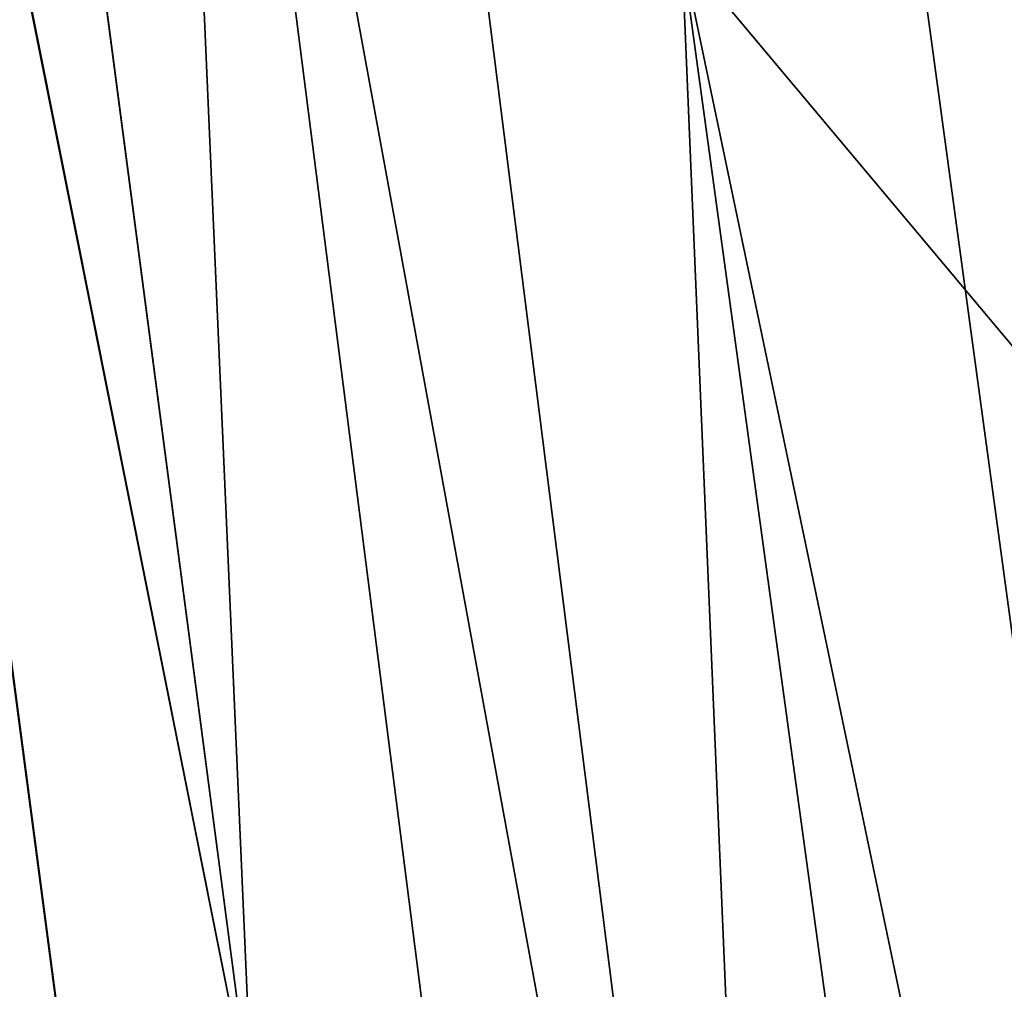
# Model space of a CAD drawing. Header units: millimetres. Extents: x -73 to 0, y -300 to 300.
# Tile 327 of 656: x -70.39 to -68.77, y -137.83 to -136.24. Entities that reach past the tile are written whole.
import ezdxf

# ---------------------------------------------------------------- set-up
doc = ezdxf.new("R2010")
doc.units = ezdxf.units.MM
doc.header["$LTSCALE"] = 26.699852
doc.layers.add('13', color=7, linetype='CONTINUOUS')

msp = doc.modelspace()

# ---------------------------------------------------------------- linework, layer by layer
at = {"layer": '13', "color": 7, "linetype": 'CONTINUOUS'}
for points in [[(-69.4643, -132.0744, -290.1213), (-69.6242, -127.8632, -294.7131), (-68.3562, -137.2568, -300.3403), (-69.4643, -132.0744, -290.1213)], [(-68.3562, -137.2568, -300.3403), (-69.6242, -127.8632, -294.7131), (-68.5234, -132.8854, -305.0772), (-68.3562, -137.2568, -300.3403)], [(-70.0059, -138.0396, 264.8925), (-70.1633, -134.4395, 270.0446), (-71.0321, -130.2454, 257.5441), (-70.0059, -138.0396, 264.8925)], [(-70.8823, -133.6455, 252.4657), (-70.0059, -138.0396, 264.8925), (-71.0321, -130.2454, 257.5441), (-70.8823, -133.6455, 252.4657)], [(-70.1633, -134.4395, -270.0446), (-70.0059, -138.0396, -264.8925), (-71.0313, -130.2628, -257.5191), (-70.1633, -134.4395, -270.0446)], [(-71.0313, -130.2628, -257.5191), (-70.0059, -138.0396, -264.8925), (-70.8816, -133.6622, -252.4396), (-71.0313, -130.2628, -257.5191)], [(-70.1633, -134.4395, -270.0446), (-70.3194, -130.6921, -274.9569), (-69.138, -140.0271, -280.2042), (-70.1633, -134.4395, -270.0446)], [(-69.138, -140.0271, -280.2042), (-70.3194, -130.6921, -274.9569), (-69.302, -136.1285, -285.2859), (-69.138, -140.0271, -280.2042)], [(-69.4643, -132.0744, 290.1213), (-69.302, -136.1285, 285.2859), (-68.3562, -137.2568, 300.3403), (-69.4643, -132.0744, 290.1213)], [(-68.5234, -132.8854, 305.0772), (-69.4643, -132.0744, 290.1213), (-68.3562, -137.2568, 300.3403), (-68.5234, -132.8854, 305.0772)], [(-69.302, -136.1285, -285.2859), (-69.4643, -132.0744, -290.1213), (-68.1866, -141.4646, -295.3511), (-69.302, -136.1285, -285.2859)], [(-68.1866, -141.4646, -295.3511), (-69.4643, -132.0744, -290.1213), (-68.3562, -137.2568, -300.3403), (-68.1866, -141.4646, -295.3511)], [(-69.8475, -141.4939, 259.4984), (-70.0059, -138.0396, 264.8925), (-70.8823, -133.6455, 252.4657), (-69.8475, -141.4939, 259.4984)], [(-70.732, -136.9061, 247.1528), (-69.8475, -141.4939, 259.4984), (-70.8823, -133.6455, 252.4657), (-70.732, -136.9061, 247.1528)], [(-70.0059, -138.0396, -264.8925), (-69.8475, -141.4939, -259.4984), (-70.8816, -133.6622, -252.4396), (-70.0059, -138.0396, -264.8925)], [(-70.8816, -133.6622, -252.4396), (-69.8475, -141.4939, -259.4984), (-70.7312, -136.9222, -247.1255), (-70.8816, -133.6622, -252.4396)], [(-70.1633, -134.4395, 270.0446), (-70.0059, -138.0396, 264.8925), (-69.138, -140.0271, 280.2042), (-70.1633, -134.4395, 270.0446)], [(-69.302, -136.1285, 285.2859), (-70.1633, -134.4395, 270.0446), (-69.138, -140.0271, 280.2042), (-69.302, -136.1285, 285.2859)], [(-70.0059, -138.0396, -264.8925), (-70.1633, -134.4395, -270.0446), (-68.9725, -143.772, -274.8737), (-70.0059, -138.0396, -264.8925)], [(-68.9725, -143.772, -274.8737), (-70.1633, -134.4395, -270.0446), (-69.138, -140.0271, -280.2042), (-68.9725, -143.772, -274.8737)], [(-69.302, -136.1285, 285.2859), (-69.138, -140.0271, 280.2042), (-68.1866, -141.4646, 295.3511), (-69.302, -136.1285, 285.2859)], [(-68.3562, -137.2568, 300.3403), (-69.302, -136.1285, 285.2859), (-68.1866, -141.4646, 295.3511), (-68.3562, -137.2568, 300.3403)], [(-69.138, -140.0271, -280.2042), (-69.302, -136.1285, -285.2859), (-68.0151, -145.5106, -290.1066), (-69.138, -140.0271, -280.2042)], [(-68.0151, -145.5106, -290.1066), (-69.302, -136.1285, -285.2859), (-68.1866, -141.4646, -295.3511), (-68.0151, -145.5106, -290.1066)], [(-69.6888, -144.8042, 253.8596), (-69.8475, -141.4939, 259.4984), (-70.732, -136.9061, 247.1528), (-69.6888, -144.8042, 253.8596)], [(-70.5814, -140.029, 241.6029), (-69.6888, -144.8042, 253.8596), (-70.732, -136.9061, 247.1528), (-70.5814, -140.029, 241.6029)], [(-69.8475, -141.4939, -259.4984), (-69.6888, -144.8042, -253.8596), (-70.7312, -136.9222, -247.1255), (-69.8475, -141.4939, -259.4984)], [(-70.7312, -136.9222, -247.1255), (-69.6888, -144.8042, -253.8596), (-70.5806, -140.0443, -241.5743), (-70.7312, -136.9222, -247.1255)]]:
    msp.add_3dface(points, dxfattribs=at)

doc.saveas('drawing.dxf')
